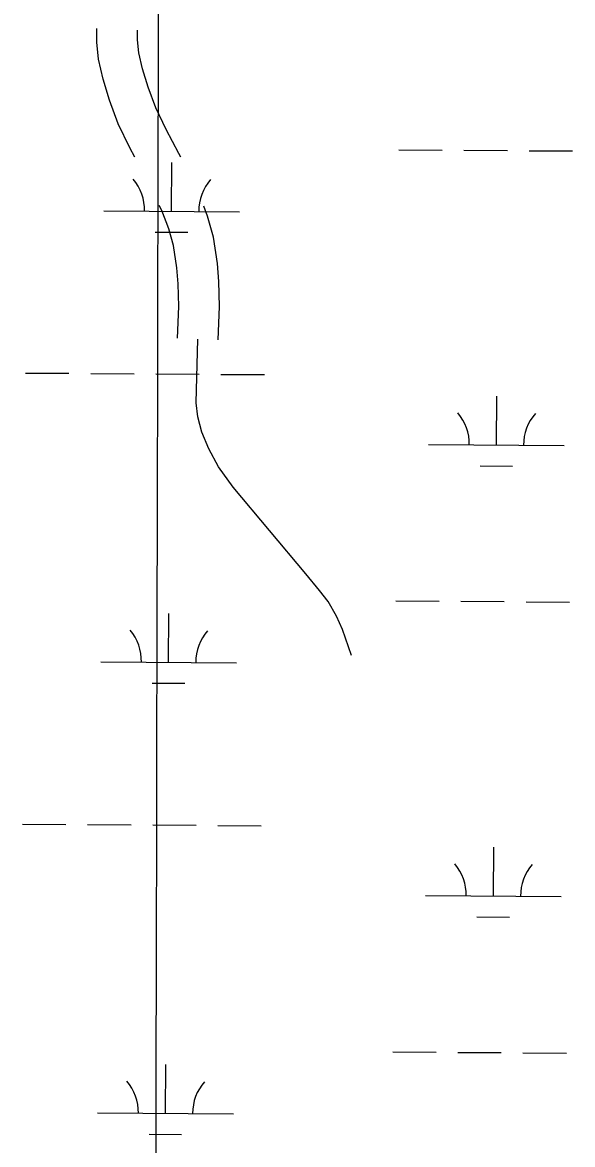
# Model space of a CAD drawing. Extents: x 3172231 to 3210228, y 940198 to 965780.
# Drawn here: x 3202499 to 3202904, y 956629 to 957456 of the extents above; entities that cross this region are included whole.
import ezdxf

# ---------------------------------------------------------------- set-up
doc = ezdxf.new("R2010")
doc.units = 0
for name, color, linetype in [('V-GRID-MAJR', 7, 'Continuous'), ('V-ROAD-CNTR', 7, 'Continuous'), ('V-WETL-SWMP', 7, 'Continuous')]:
    doc.layers.add(name, color=color, linetype=linetype)

msp = doc.modelspace()

# ---------------------------------------------------------------- linework, layer by layer
at = {"layer": 'V-GRID-MAJR'}
msp.add_spline([(3202573.298, 945665.343), (3202586.522, 951726.618), (3202599.75, 957789.841), (3202612.979, 963853.114), (3202612.983, 963855.01)], degree=3, dxfattribs=at)
at = {"layer": 'V-ROAD-CNTR'}
for points in [[(3202581.46, 957356.976), (3202577.803, 957363.784), (3202569.278, 957381.569), (3202562.861, 957399.049), (3202558.185, 957414.443), (3202554.798, 957429.181), (3202553.638, 957441.822), (3202553.501, 957451.838)], [(3202615.406, 957356.958), (3202614.076, 957359.652), (3202604.557, 957377.372), (3202596.948, 957393.249), (3202591.317, 957408.585), (3202587.191, 957422.171), (3202584.488, 957433.933), (3202583.62, 957443.4), (3202583.521, 957450.55)], [(3202612.904, 957223.438), (3202613.908, 957246.832), (3202613.375, 957263.59), (3202612.57, 957275.243), (3202610.058, 957291.638), (3202606.634, 957304.009), (3202601.383, 957317.594), (3202599.548, 957321.31)], [(3202642.876, 957222.152), (3202643.928, 957246.664), (3202643.343, 957265.102), (3202642.412, 957278.555), (3202639.444, 957297.934), (3202635.15, 957313.441), (3202632.327, 957320.746)], [(3202741.179, 956989.466), (3202734.663, 957008.435), (3202730.128, 957018.353), (3202723.896, 957029.31), (3202717.644, 957037.365), (3202707.5, 957049.71), (3202654.07, 957113.501), (3202643.09, 957128.41), (3202636.101, 957141.815), (3202630.995, 957154.068), (3202627.945, 957165.33), (3202626.653, 957175.84), (3202627.89, 957222.795)]]:
    msp.add_lwpolyline(points, dxfattribs=at)
at = {"layer": 'V-WETL-SWMP'}
for p, q in [((3202776.05, 957362.338), (3202808.049, 957362.121)), ((3202824.049, 957362.012), (3202856.048, 957361.794)), ((3202872.048, 957361.685), (3202904.047, 957361.467)), ((3202608.674, 957317.047), (3202608.919, 957353.046)), ((3202558.675, 957317.387), (3202658.672, 957316.706)), ((3202596.569, 957301.698), (3202620.568, 957301.534)), ((3202501.015, 957197.706), (3202533.014, 957197.488)), ((3202549.014, 957197.379), (3202581.013, 957197.161)), ((3202597.013, 957197.052), (3202629.012, 957196.834)), ((3202645.011, 957196.726), (3202677.011, 957196.508)), ((3202847.977, 957144.601), (3202848.222, 957180.6)), ((3202797.978, 957144.941), (3202897.976, 957144.26)), ((3202835.873, 957129.252), (3202859.872, 957129.088)), ((3202773.785, 957029.671), (3202805.785, 957029.453)), ((3202821.784, 957029.344), (3202853.783, 957029.127)), ((3202869.783, 957029.018), (3202901.782, 957028.8)), ((3202606.409, 956984.379), (3202606.654, 957020.379)), ((3202556.41, 956984.72), (3202656.408, 956984.039)), ((3202594.304, 956969.03), (3202618.304, 956968.867)), ((3202498.75, 956865.038), (3202530.749, 956864.821)), ((3202546.749, 956864.712), (3202578.748, 956864.494)), ((3202594.748, 956864.385), (3202626.747, 956864.167)), ((3202642.747, 956864.058), (3202674.746, 956863.84)), ((3202845.713, 956811.933), (3202845.958, 956847.933)), ((3202795.714, 956812.274), (3202895.712, 956811.593)), ((3202833.608, 956796.584), (3202857.607, 956796.421)), ((3202771.521, 956697.004), (3202803.52, 956696.786)), ((3202819.52, 956696.677), (3202851.519, 956696.459)), ((3202867.519, 956696.35), (3202899.518, 956696.133)), ((3202604.145, 956651.712), (3202604.39, 956687.711)), ((3202554.146, 956652.052), (3202654.143, 956651.372)), ((3202592.04, 956636.363), (3202616.039, 956636.2))]:
    msp.add_line(p, q, dxfattribs=at)
for centre, start, end in [((3202553.435, 957317.897), 358.838165, 40.381824), ((3202663.918, 957317.145), 138.838162, 180.381821), ((3202792.739, 957145.452), 358.838165, 40.381824), ((3202903.222, 957144.699), 138.838162, 180.381821), ((3202551.171, 956985.23), 358.838165, 40.381824), ((3202661.654, 956984.478), 138.838162, 180.381821), ((3202790.474, 956812.784), 358.838165, 40.381824), ((3202900.958, 956812.032), 138.838162, 180.381821), ((3202548.906, 956652.563), 358.838165, 40.381824), ((3202659.389, 956651.811), 138.838162, 180.381821)]:
    msp.add_arc(centre, 35.246, start, end, dxfattribs=at)

doc.saveas('drawing.dxf')
